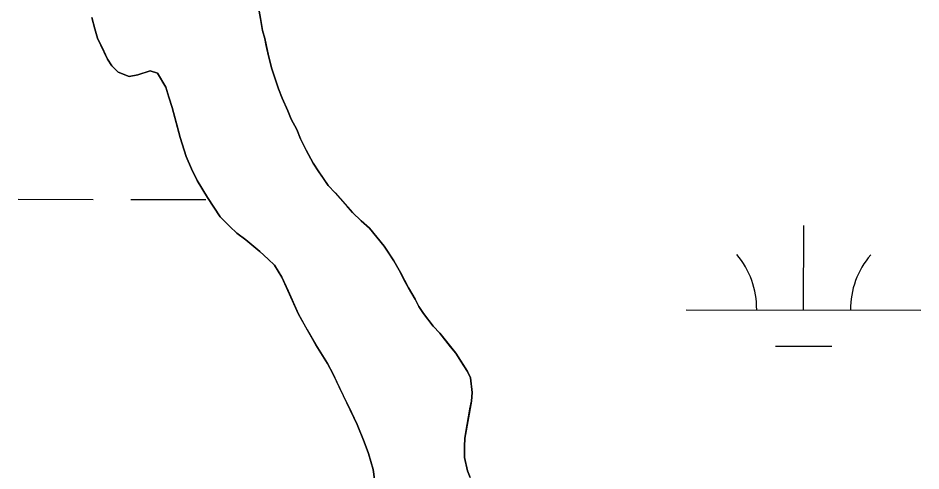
# Model space of a CAD drawing. Extents: x 3219052 to 3256913, y 800770 to 826146.
# Drawn here: x 3228671 to 3229055.7, y 823790.3 to 823983.1 of the extents above; entities that cross this region are included whole.
import ezdxf

# ---------------------------------------------------------------- set-up
doc = ezdxf.new("R2010")
doc.units = 0
for name, color, linetype in [('V-SITE-VEGE', 7, 'Continuous'), ('V-TOPO-SHOR', 7, 'Continuous'), ('V-WETL-SWMP', 7, 'Continuous')]:
    doc.layers.add(name, color=color, linetype=linetype)

msp = doc.modelspace()

# ---------------------------------------------------------------- linework, layer by layer
at = {"layer": 'V-SITE-VEGE'}
for p, q in [((3228773.7, 823986.1), (3228774.31, 823982.92)), ((3228703.71, 823978.5), (3228702.5, 823983.27)), ((3228774.31, 823982.92), (3228775.12, 823977.75)), ((3228704.92, 823974.53), (3228703.71, 823978.5)), ((3228775.12, 823977.75), (3228776.12, 823974.38)), ((3228709.12, 823965.59), (3228704.92, 823974.53)), ((3228776.12, 823974.38), (3228777.74, 823967.02)), ((3228710.93, 823962.81), (3228709.12, 823965.59)), ((3228777.74, 823967.02), (3228779.15, 823961.46)), ((3228713.72, 823960.04), (3228710.93, 823962.81)), ((3228779.15, 823961.46), (3228781.96, 823952.91)), ((3228718.3, 823958.26), (3228713.72, 823960.04)), ((3228722.08, 823958.88), (3228718.3, 823958.26)), ((3228727.24, 823960.68), (3228722.08, 823958.88)), ((3228730.43, 823959.7), (3228727.24, 823960.68)), ((3228734.03, 823953.74), (3228730.43, 823959.7)), ((3228735.24, 823949.37), (3228734.03, 823953.74)), ((3228781.96, 823952.91), (3228783.57, 823948.94)), ((3228736.64, 823945), (3228735.24, 823949.37)), ((3228783.57, 823948.94), (3228785.97, 823943.58)), ((3228740.07, 823932.28), (3228736.64, 823945)), ((3228785.97, 823943.58), (3228787.38, 823940.01)), ((3228787.38, 823940.01), (3228789.78, 823935.64)), ((3228789.78, 823935.64), (3228791.39, 823931.67)), ((3228742.68, 823924.14), (3228740.07, 823932.28)), ((3228791.39, 823931.67), (3228793.79, 823926.9)), ((3228793.79, 823926.9), (3228796.79, 823921.34)), ((3228744.89, 823918.97), (3228742.68, 823924.14)), ((3228747.29, 823914.01), (3228744.89, 823918.97)), ((3228796.79, 823921.34), (3228799.19, 823917.57)), ((3228799.19, 823917.57), (3228803.19, 823911.82)), ((3228751.69, 823906.67), (3228747.29, 823914.01)), ((3228803.19, 823911.82), (3228806.18, 823908.64)), ((3228806.18, 823908.64), (3228813.57, 823900.32)), ((3228757.09, 823898.53), (3228751.69, 823906.67)), ((3228813.57, 823900.32), (3228817.17, 823896.75)), ((3228761.28, 823894.37), (3228757.09, 823898.53)), ((3228817.17, 823896.75), (3228820.75, 823893.58)), ((3228764.28, 823891.59), (3228761.28, 823894.37)), ((3228820.75, 823893.58), (3228823.95, 823889.81)), ((3228768.06, 823888.62), (3228764.28, 823891.59)), ((3228774.05, 823883.67), (3228768.06, 823888.62)), ((3228823.95, 823889.81), (3228826.95, 823886.04)), ((3228826.95, 823886.04), (3228831.15, 823879.69)), ((3228777.64, 823880.5), (3228774.05, 823883.67)), ((3228780.23, 823877.92), (3228777.64, 823880.5)), ((3228783.44, 823872.76), (3228780.23, 823877.92)), ((3228831.15, 823879.69), (3228833.95, 823874.73)), ((3228790.45, 823857.08), (3228783.44, 823872.76)), ((3228833.95, 823874.73), (3228837.35, 823868.18)), ((3228837.35, 823868.18), (3228840.15, 823863.41)), ((3228840.15, 823863.41), (3228841.75, 823860.24)), ((3228841.75, 823860.24), (3228843.75, 823857.26)), ((3228843.75, 823857.26), (3228847.95, 823851.9)), ((3228797.85, 823843.97), (3228790.45, 823857.08)), ((3228847.95, 823851.9), (3228850.74, 823848.93)), ((3228850.74, 823848.93), (3228857.54, 823840.4)), ((3228802.85, 823836.03), (3228797.85, 823843.97)), ((3228857.54, 823840.4), (3228862.54, 823832.66)), ((3228805.26, 823831.46), (3228802.85, 823836.03)), ((3228815.47, 823810.02), (3228805.26, 823831.46)), ((3228862.54, 823832.66), (3228863.74, 823829.88)), ((3228863.74, 823829.88), (3228864.55, 823823.72)), ((3228864.55, 823823.72), (3228864.17, 823819.94)), ((3228864.17, 823819.94), (3228861.44, 823804.21)), ((3228818.48, 823802.67), (3228815.47, 823810.02)), ((3228861.44, 823804.21), (3228861.25, 823800.63)), ((3228820.29, 823797.71), (3228818.48, 823802.67)), ((3228861.25, 823800.63), (3228861.27, 823796.06)), ((3228822.3, 823790.95), (3228820.29, 823797.71)), ((3228861.27, 823796.06), (3228862.48, 823790.29)), ((3228822.91, 823786.78), (3228822.3, 823790.95))]:
    msp.add_line(p, q, dxfattribs=at)
at = {"layer": 'V-TOPO-SHOR'}
for points in [[(3228863.68, 823787.51), (3228862.48, 823790.29), (3228861.27, 823796.06), (3228861.25, 823800.63), (3228861.44, 823804.21), (3228862.02, 823807.6), (3228863, 823813.37), (3228863.58, 823816.75), (3228864.17, 823819.94), (3228864.55, 823823.72), (3228863.74, 823829.88), (3228862.54, 823832.66), (3228859.73, 823837.03), (3228857.54, 823840.4), (3228855.34, 823843.18), (3228850.74, 823848.93), (3228847.95, 823851.9), (3228843.75, 823857.26), (3228841.75, 823860.24), (3228840.15, 823863.41), (3228837.35, 823868.18), (3228835.55, 823871.55), (3228833.95, 823874.73), (3228831.15, 823879.69), (3228828.95, 823883.07), (3228826.95, 823886.04), (3228823.95, 823889.81), (3228820.75, 823893.58), (3228817.16, 823896.75), (3228813.57, 823900.32), (3228810.98, 823903.29), (3228806.18, 823908.64), (3228803.19, 823911.82), (3228801.19, 823914.79), (3228799.19, 823917.57), (3228796.79, 823921.34), (3228793.79, 823926.9), (3228791.39, 823931.67), (3228789.78, 823935.64), (3228787.38, 823940.01), (3228785.97, 823943.58), (3228783.57, 823948.94), (3228781.96, 823952.91), (3228780.36, 823957.68), (3228779.15, 823961.46), (3228777.74, 823967.02), (3228776.73, 823971.4), (3228776.12, 823974.38), (3228775.12, 823977.75), (3228774.31, 823982.92), (3228773.7, 823986.1)], [(3228702.5, 823983.27), (3228703.71, 823978.5), (3228704.92, 823974.53), (3228707.52, 823968.97), (3228709.12, 823965.59), (3228710.93, 823962.81), (3228713.72, 823960.04), (3228718.3, 823958.26), (3228722.08, 823958.88), (3228727.24, 823960.68), (3228730.43, 823959.7), (3228734.03, 823953.74), (3228735.24, 823949.37), (3228736.64, 823945), (3228738.66, 823937.65), (3228740.07, 823932.28), (3228742.68, 823924.14), (3228744.89, 823918.97), (3228747.29, 823914.01), (3228751.69, 823906.67), (3228754.69, 823902.1), (3228757.09, 823898.53), (3228761.28, 823894.37), (3228764.28, 823891.59), (3228768.06, 823888.62), (3228774.05, 823883.67)], [(3228774.05, 823883.67), (3228777.64, 823880.5), (3228780.23, 823877.92), (3228783.44, 823872.76), (3228786.04, 823867), (3228790.45, 823857.08), (3228794.25, 823850.33), (3228797.85, 823843.97), (3228802.85, 823836.03), (3228805.26, 823831.47), (3228808.46, 823824.72), (3228810.67, 823820.15), (3228813.07, 823815.19), (3228815.47, 823810.02), (3228818.48, 823802.67), (3228820.29, 823797.71), (3228822.3, 823790.95), (3228822.91, 823786.78)]]:
    msp.add_lwpolyline(points, dxfattribs=at)
at = {"layer": 'V-WETL-SWMP'}
for p, q in [((3228773.7, 823986.1), (3228774.3, 823982.92)), ((3228703.71, 823978.5), (3228702.5, 823983.27)), ((3228774.3, 823982.92), (3228775.12, 823977.75)), ((3228704.92, 823974.52), (3228703.71, 823978.5)), ((3228775.12, 823977.75), (3228776.12, 823974.38)), ((3228709.13, 823965.59), (3228704.92, 823974.52)), ((3228776.12, 823974.38), (3228777.74, 823967.02)), ((3228710.92, 823962.81), (3228709.13, 823965.59)), ((3228777.74, 823967.02), (3228779.15, 823961.46)), ((3228713.72, 823960.04), (3228710.92, 823962.81)), ((3228779.15, 823961.46), (3228781.96, 823952.91)), ((3228718.3, 823958.26), (3228713.72, 823960.04)), ((3228722.08, 823958.87), (3228718.3, 823958.26)), ((3228727.24, 823960.68), (3228722.08, 823958.87)), ((3228730.43, 823959.7), (3228727.24, 823960.68)), ((3228734.03, 823953.74), (3228730.43, 823959.7)), ((3228735.24, 823949.37), (3228734.03, 823953.74)), ((3228781.96, 823952.91), (3228783.57, 823948.94)), ((3228736.64, 823945), (3228735.24, 823949.37)), ((3228783.57, 823948.94), (3228785.98, 823943.58)), ((3228740.07, 823932.28), (3228736.64, 823945)), ((3228785.98, 823943.58), (3228787.38, 823940.01)), ((3228787.38, 823940.01), (3228789.78, 823935.64)), ((3228789.78, 823935.64), (3228791.39, 823931.67)), ((3228742.68, 823924.13), (3228740.07, 823932.28)), ((3228791.39, 823931.67), (3228793.79, 823926.9)), ((3228793.79, 823926.9), (3228796.79, 823921.34)), ((3228744.89, 823918.97), (3228742.68, 823924.13)), ((3228747.29, 823914.01), (3228744.89, 823918.97)), ((3228796.79, 823921.34), (3228799.19, 823917.57)), ((3228799.19, 823917.57), (3228803.19, 823911.82)), ((3228751.69, 823906.66), (3228747.29, 823914.01)), ((3228803.19, 823911.82), (3228806.18, 823908.64)), ((3228806.18, 823908.64), (3228813.57, 823900.32)), ((3228671, 823905.96), (3228703, 823905.89)), ((3228719, 823905.86), (3228751, 823905.79)), ((3228757.09, 823898.53), (3228751.69, 823906.66)), ((3228813.57, 823900.32), (3228817.16, 823896.75)), ((3228761.28, 823894.36), (3228757.09, 823898.53)), ((3228817.16, 823896.75), (3228820.75, 823893.58)), ((3228764.27, 823891.59), (3228761.28, 823894.36)), ((3228820.75, 823893.58), (3228823.95, 823889.81)), ((3229005.75, 823858.84), (3229005.82, 823894.84)), ((3228768.06, 823888.62), (3228764.27, 823891.59)), ((3228774.05, 823883.67), (3228768.06, 823888.62)), ((3228823.95, 823889.81), (3228826.95, 823886.04)), ((3228826.95, 823886.04), (3228831.15, 823879.69)), ((3228777.64, 823880.5), (3228774.05, 823883.67)), ((3228780.23, 823877.92), (3228777.64, 823880.5)), ((3228783.43, 823872.76), (3228780.23, 823877.92)), ((3228831.15, 823879.69), (3228833.95, 823874.73)), ((3228790.45, 823857.07), (3228783.43, 823872.76)), ((3228833.95, 823874.73), (3228837.35, 823868.18)), ((3228837.35, 823868.18), (3228840.15, 823863.41)), ((3228840.15, 823863.41), (3228841.75, 823860.24)), ((3228841.75, 823860.24), (3228843.75, 823857.26)), ((3228843.75, 823857.26), (3228847.95, 823851.9)), ((3228955.75, 823858.94), (3229055.75, 823858.73)), ((3228797.85, 823843.97), (3228790.45, 823857.07)), ((3228847.95, 823851.9), (3228850.74, 823848.93)), ((3228850.74, 823848.93), (3228857.54, 823840.4)), ((3228802.85, 823836.03), (3228797.85, 823843.97)), ((3228993.71, 823843.43), (3229017.71, 823843.38)), ((3228857.54, 823840.4), (3228862.53, 823832.66)), ((3228805.26, 823831.46), (3228802.85, 823836.03)), ((3228815.47, 823810.02), (3228805.26, 823831.46)), ((3228862.53, 823832.66), (3228863.74, 823829.88)), ((3228863.74, 823829.88), (3228864.55, 823823.72)), ((3228864.55, 823823.72), (3228864.17, 823819.94)), ((3228864.17, 823819.94), (3228861.44, 823804.21)), ((3228818.48, 823802.67), (3228815.47, 823810.02)), ((3228861.44, 823804.21), (3228861.25, 823800.63)), ((3228820.29, 823797.71), (3228818.48, 823802.67)), ((3228861.25, 823800.63), (3228861.27, 823796.06)), ((3228822.3, 823790.95), (3228820.29, 823797.71)), ((3228861.27, 823796.06), (3228862.48, 823790.29)), ((3228822.91, 823786.77), (3228822.3, 823790.95)), ((3228862.48, 823790.29), (3228863.68, 823787.51))]:
    msp.add_line(p, q, dxfattribs=at)
for centre, start, end in [((3228950.5, 823859.43), 359.1081, 40.6518), ((3229060.99, 823859.2), 139.1081, 180.6517)]:
    msp.add_arc(centre, 35.25, start, end, dxfattribs=at)

doc.saveas('drawing.dxf')
